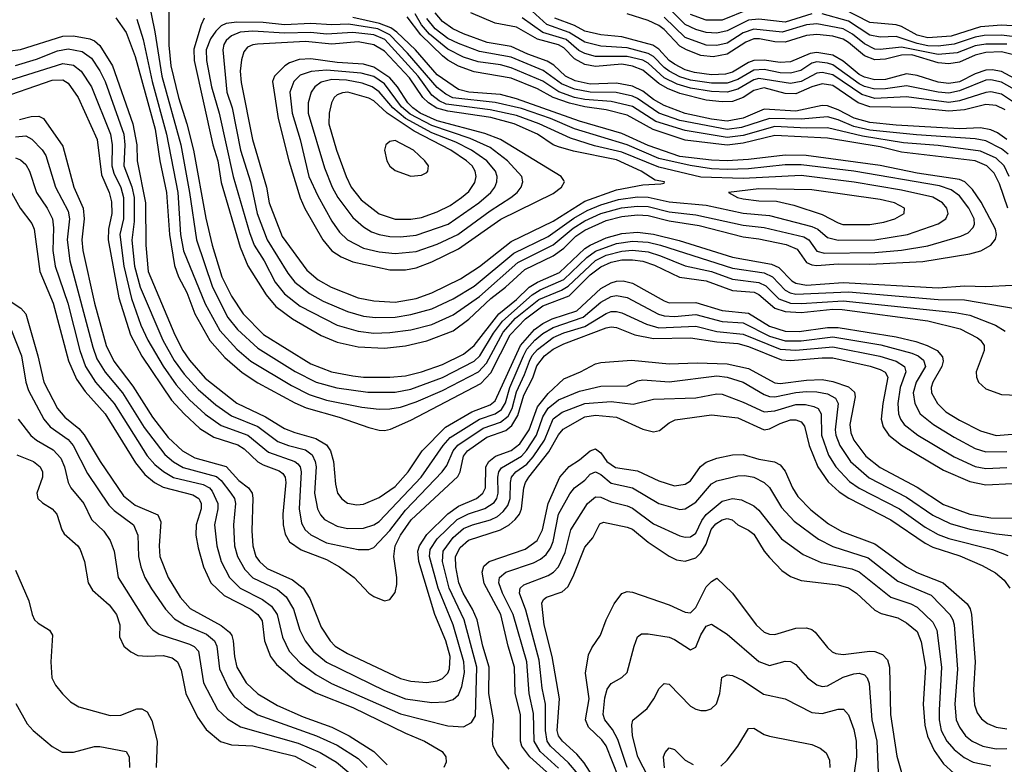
# Model space of a CAD drawing. Header units: inches. Extents: x 1308407 to 1441228, y 959628 to 1036311.
# Tile 620 of 656: x 1382746 to 1386481, y 1023482 to 1026305. Entities that reach past the tile are written whole.
import ezdxf

# ---------------------------------------------------------------- set-up
doc = ezdxf.new("R2010")
doc.units = ezdxf.units.IN
doc.header["$MEASUREMENT"] = 0
doc.layers.add('B3082', color=7, linetype='Continuous')

msp = doc.modelspace()

# ---------------------------------------------------------------- linework, layer by layer
at = {"layer": 'B3082', "color": 5}
for points, elevation in [([(1383232.6, 1026390), (1383258.8, 1026258.8), (1383285.2, 1026090), (1383357.7, 1025830), (1383390.9, 1025650), (1383416.3, 1025470), (1383477.6, 1025290), (1383535.8, 1025175.8), (1383572.1, 1025130), (1383650, 1025058.7), (1383791.4, 1024971.4), (1383870.7, 1024930.7), (1383949.1, 1024909.1), (1384067.2, 1024892.8), (1384170, 1024892.1), (1384230, 1024903.5), (1384350, 1024948), (1384469.9, 1025010), (1384490.9, 1025030), (1384543.5, 1025116.5), (1384577.8, 1025162.2), (1384690, 1025261.5), (1384719.7, 1025280.3), (1384810, 1025319.3), (1384897.1, 1025402.9), (1384930, 1025426.9), (1385010, 1025456.5), (1385070, 1025465.1), (1385130, 1025460.9), (1385176.4, 1025450), (1385450, 1025363.2), (1385570, 1025344.3), (1385601.5, 1025330), (1385650, 1025279.1), (1385668.7, 1025268.7), (1385690, 1025263.9), (1385890, 1025272.3), (1386230, 1025243.2), (1386330, 1025242.8), (1386528.9, 1025208.9)], 3360), ([(1383312, 1026348), (1383312.3, 1026207.7), (1383320, 1026130), (1383348.3, 1026010), (1383379.9, 1025910), (1383405.1, 1025810), (1383451.7, 1025551.7), (1383475.8, 1025450), (1383512.4, 1025330), (1383550, 1025255.9), (1383593.8, 1025190), (1383671.4, 1025111.4), (1383850, 1024999.6), (1383929.2, 1024970), (1384010, 1024954.1), (1384050, 1024949.2), (1384150, 1024949.8), (1384210, 1024954.9), (1384270, 1024969), (1384350, 1024997.2), (1384430, 1025037.1), (1384470, 1025069.1), (1384563.4, 1025190), (1384630, 1025243.6), (1384678.2, 1025290), (1384710, 1025309.9), (1384794.1, 1025345.9), (1384890, 1025436.6), (1384910, 1025450.4), (1384970, 1025477.1), (1385030, 1025493.5), (1385090, 1025499.4), (1385150, 1025491.8), (1385247.3, 1025467.3), (1385450, 1025403.9), (1385598.1, 1025378.1), (1385625.2, 1025365.3), (1385674.4, 1025314.4), (1385690, 1025305.6), (1385730, 1025298), (1385870, 1025307.9), (1386230, 1025287.7), (1386330, 1025295.5), (1386410, 1025292.9), (1386510, 1025298)], 3380), ([(1385750, 1026326.2), (1385650, 1026295.7), (1385550, 1026306.7), (1385510, 1026302.5), (1385430, 1026262.6), (1385390, 1026253.5), (1385350, 1026255.5), (1385310, 1026267.4), (1385270, 1026285.9), (1385208.7, 1026348.7)], 3140), ([(1385510, 1026343.2), (1385410, 1026302.7), (1385350, 1026303.4), (1385290, 1026324.2)], 3120), ([(1386510, 1026281), (1386470, 1026284.4), (1386390, 1026277.1), (1386278.4, 1026241.6), (1386190, 1026235.8), (1386150, 1026246.3), (1386090, 1026279.3), (1386070, 1026284.9), (1385970, 1026294.2), (1385870, 1026346.2)], 3120), ([(1383111.4, 1026311.4), (1383150, 1026256.4), (1383184.7, 1026164.7), (1383259.8, 1025890), (1383278.1, 1025770), (1383303.5, 1025650), (1383315, 1025490), (1383332.9, 1025372.9), (1383349.2, 1025330), (1383380.2, 1025270), (1383410.6, 1025190), (1383467.9, 1025087.9), (1383524.1, 1025024.1), (1383590, 1024967.1), (1383650, 1024928.1), (1383790, 1024851.8), (1383833, 1024833), (1383957.6, 1024797.6), (1384070, 1024758), (1384110, 1024747.9), (1384130, 1024747.5), (1384152.4, 1024752.4), (1384230, 1024786.1), (1384494.8, 1024925.2), (1384533.7, 1024966.3), (1384606.7, 1025110), (1384664.1, 1025170), (1384730, 1025219.4), (1384830, 1025258.3), (1384910, 1025337.8), (1384950, 1025368.2), (1384990, 1025385.5), (1385030, 1025393.6), (1385070, 1025394.8), (1385110, 1025388.6), (1385153.7, 1025373.7), (1385249.1, 1025329.1), (1385350, 1025314.1), (1385450, 1025278.2), (1385531.3, 1025271.3), (1385550, 1025263.4), (1385610, 1025211.1), (1385650, 1025197.7), (1385710, 1025194.6), (1385830, 1025207.5), (1385865.4, 1025205.5), (1386190, 1025163.5), (1386312.6, 1025132.6), (1386378.4, 1025098.4), (1386390.1, 1025090), (1386404, 1025070), (1386404.2, 1025050), (1386373.3, 1024970), (1386374.8, 1024950), (1386382.8, 1024930), (1386410, 1024904.7), (1386470, 1024883.1), (1386530, 1024881.3)], 3320), ([(1383190, 1026306.8), (1383214.3, 1026230), (1383248.4, 1026070), (1383302.9, 1025870), (1383346, 1025650), (1383356.6, 1025490), (1383367.9, 1025427.9), (1383450, 1025227.6), (1383505.7, 1025125.7), (1383570, 1025055.5), (1383622.5, 1025010), (1383777.6, 1024917.6), (1383843.7, 1024883.7), (1383910, 1024862.3), (1384044.3, 1024835.7), (1384110, 1024828.3), (1384150, 1024829.4), (1384190, 1024836.1), (1384250, 1024855.4), (1384350, 1024899.1), (1384486.2, 1024970), (1384517, 1025003), (1384580.4, 1025119.6), (1384627.3, 1025172.7), (1384715.8, 1025244.2), (1384801.3, 1025278.7), (1384825.9, 1025294.1), (1384930, 1025392.1), (1384970, 1025411.8), (1385030, 1025427.4), (1385070.5, 1025430.5), (1385130, 1025424), (1385176.8, 1025410), (1385270, 1025371.2), (1385370, 1025350.2), (1385450, 1025320.7), (1385550, 1025307.9), (1385575.7, 1025295.7), (1385625.9, 1025245.9), (1385670, 1025230.4), (1385710, 1025228.8), (1385870, 1025238.6), (1386294, 1025194), (1386350, 1025183.8), (1386447, 1025147), (1386483.7, 1025123.7)], 3340), ([(1383446.5, 1026310), (1383434.6, 1026285.4), (1383406.6, 1026193.4), (1383408.3, 1026150), (1383478.8, 1025830), (1383497.2, 1025770), (1383510, 1025687.6), (1383582.3, 1025442.3), (1383612, 1025372), (1383680.9, 1025260.9), (1383717.6, 1025217.6), (1383780.6, 1025170), (1383890, 1025107.8), (1383950, 1025082.2), (1384030, 1025064.3), (1384130, 1025059.4), (1384210, 1025068.3), (1384290, 1025086.7), (1384390, 1025125.6), (1384450, 1025169.5), (1384533, 1025247), (1384589.3, 1025290.7), (1384662.4, 1025357.6), (1384770, 1025409.2), (1384810, 1025438.5), (1384855.8, 1025484.2), (1384890, 1025507.2), (1384970, 1025543.3), (1385030, 1025558.9), (1385090, 1025565.2), (1385130, 1025562.2), (1385210, 1025542.6), (1385323.8, 1025523.8), (1385490, 1025481.3), (1385550, 1025474.4), (1385652.7, 1025452.7), (1385695.2, 1025435.2), (1385730, 1025384.5), (1385750, 1025375.7), (1385770, 1025373.2), (1385850, 1025379.6), (1385970, 1025377.9), (1386171.6, 1025388.4), (1386350, 1025417.1), (1386391.4, 1025428.6), (1386429.6, 1025450.4), (1386447.1, 1025472.9), (1386451, 1025490), (1386447.2, 1025510), (1386392.3, 1025612.3), (1386360.4, 1025660.4), (1386330.3, 1025690), (1386310, 1025698.6), (1386150, 1025722.8), (1386010, 1025751.3), (1385729.6, 1025789.6), (1385649.2, 1025790.8), (1385510, 1025774.1), (1385430, 1025769.6), (1385370, 1025771.8), (1385250, 1025785.6), (1385130, 1025827.3), (1385030, 1025873.3), (1384870, 1025920.1), (1384630, 1026005.1), (1384570, 1026021), (1384450, 1026030.3), (1384410, 1026040.4), (1384330, 1026096), (1384247.9, 1026190), (1384176.9, 1026256.8), (1384153.6, 1026273.6), (1384110.8, 1026290.8), (1384010, 1026312.5)], 3420), ([(1386493.7, 1025590), (1386462, 1025682), (1386442.4, 1025722.4), (1386414.1, 1025750), (1386370, 1025769.3), (1386090, 1025802.4), (1386010, 1025822.6), (1385810, 1025855.5), (1385610, 1025866), (1385490, 1025836.4), (1385430, 1025828.7), (1385270, 1025847.3), (1385148.2, 1025888.2), (1385050, 1025942.6), (1384970, 1025962.4), (1384890, 1025973.8), (1384832, 1025988), (1384769.6, 1026009.6), (1384710, 1026042.7), (1384610, 1026082.8), (1384470, 1026107.4), (1384410, 1026127.9), (1384370, 1026150.8), (1384350, 1026167.9), (1384267.8, 1026247.8), (1384215.3, 1026315.3)], 3380), ([(1386499.5, 1025710), (1386480.5, 1025750), (1386450, 1025779.5), (1386390, 1025806.7), (1386230, 1025828.2), (1386098.2, 1025838.2), (1385943.3, 1025863.3), (1385810, 1025895), (1385730, 1025893.6), (1385610, 1025900), (1385490, 1025866.1), (1385430, 1025857.6), (1385270, 1025884.3), (1385159.1, 1025919.1), (1385070, 1025976), (1384990, 1025994.6), (1384890, 1026001.8), (1384850, 1026010.1), (1384791, 1026031), (1384730, 1026071), (1384610, 1026122), (1384570, 1026133.1), (1384484.9, 1026144.9), (1384430, 1026162.3), (1384370, 1026193), (1384300.7, 1026250), (1384270, 1026284.8), (1384246.8, 1026326.8)], 3360), ([(1386495.4, 1025795.4), (1386470, 1025815.4), (1386410, 1025845.6), (1386370, 1025853.5), (1386148.1, 1025868.1), (1385970, 1025886.3), (1385910, 1025899.8), (1385850, 1025925.1), (1385810, 1025936.6), (1385710, 1025928), (1385590, 1025930.3), (1385483.9, 1025896.1), (1385430, 1025888.1), (1385250, 1025922), (1385170, 1025950.7), (1385090, 1026005.7), (1385070, 1026014.9), (1385008.2, 1026028.2), (1384910, 1026029.4), (1384850, 1026040.9), (1384801, 1026061), (1384731.6, 1026111.6), (1384610, 1026162.4), (1384490, 1026183.6), (1384410, 1026214.1), (1384370, 1026233.8), (1384321.6, 1026270), (1384290, 1026308.7)], 3340), ([(1386490, 1025850.5), (1386455.1, 1025875.1), (1386430, 1025886.8), (1386390, 1025894.5), (1386310, 1025890.8), (1386070, 1025904.8), (1385970, 1025915.3), (1385910.9, 1025930.9), (1385850, 1025963.2), (1385810, 1025978.2), (1385790, 1025978.8), (1385690, 1025957.2), (1385570, 1025964.9), (1385490, 1025931.2), (1385430, 1025920.3), (1385370, 1025928), (1385270, 1025949.6), (1385190, 1025979.4), (1385150, 1026002.2), (1385110, 1026033.5), (1385070, 1026052.8), (1385010, 1026063.6), (1384910, 1026060.4), (1384852.6, 1026072.6), (1384816.9, 1026090), (1384771.9, 1026131.9), (1384747, 1026147), (1384673.6, 1026173.6), (1384610, 1026203.1), (1384518.7, 1026218.7), (1384430, 1026250.6), (1384389.5, 1026270), (1384350, 1026298), (1384321.4, 1026330)], 3320), ([(1386483.4, 1025963.4), (1386450, 1025979.8), (1386410, 1025982.6), (1386330, 1025962.9), (1386270, 1025957.2), (1386130, 1025971.5), (1385970, 1025974.6), (1385925.9, 1025990), (1385830, 1026055.3), (1385790, 1026062), (1385750, 1026050.4), (1385690, 1026023.8), (1385650, 1026024.5), (1385570, 1026045.9), (1385530, 1026036), (1385490, 1026009.5), (1385450, 1025994.2), (1385410, 1025992.6), (1385350, 1026000.1), (1385250, 1026025.3), (1385203.5, 1026043.5), (1385170, 1026062.5), (1385110, 1026113.7), (1385070, 1026128.8), (1385030, 1026135.4), (1384930, 1026127.1), (1384890, 1026134.7), (1384850, 1026155.8), (1384810, 1026198.1), (1384790, 1026209.2), (1384710.3, 1026230.3), (1384630, 1026276.2), (1384550, 1026291), (1384457.4, 1026330)], 3280), ([(1386519, 1025990), (1386470, 1026021.7), (1386430, 1026030.9), (1386410, 1026029.2), (1386310, 1025996.4), (1386270, 1025990.1), (1386110, 1026012.5), (1385990, 1026005.8), (1385940.7, 1026020.7), (1385830, 1026095.9), (1385790, 1026104.1), (1385770, 1026101.3), (1385710, 1026070.4), (1385670, 1026062.2), (1385550, 1026081.6), (1385530, 1026076.7), (1385470, 1026041.4), (1385430, 1026030), (1385370, 1026032.1), (1385290, 1026045.3), (1385240, 1026060), (1385190, 1026083.9), (1385130, 1026140.1), (1385110, 1026151.6), (1385050, 1026165), (1384930, 1026165.6), (1384890, 1026176.3), (1384867.4, 1026187.4), (1384819.3, 1026230), (1384730, 1026255.5), (1384651.5, 1026311.5)], 3260), ([(1386530, 1026033.8), (1386470, 1026067.7), (1386430, 1026077), (1386410, 1026075.2), (1386310, 1026034.3), (1386270, 1026026.1), (1386230, 1026029.6), (1386110, 1026054.2), (1386030, 1026042), (1385990, 1026041.4), (1385950, 1026051.5), (1385930, 1026061.7), (1385830, 1026133.6), (1385810, 1026140.4), (1385770, 1026144.5), (1385750, 1026139.3), (1385708.2, 1026111.8), (1385670, 1026101.6), (1385630, 1026103), (1385570, 1026115.8), (1385530, 1026113.4), (1385470, 1026078), (1385430, 1026064.4), (1385370, 1026064.1), (1385290, 1026075.6), (1385250, 1026088.5), (1385209.2, 1026109.2), (1385190, 1026123.1), (1385150, 1026164.9), (1385130, 1026176.9), (1385050, 1026197.5), (1384950, 1026204.3), (1384890, 1026219.1), (1384830, 1026256.1), (1384746.1, 1026286.1), (1384690, 1026336.4)], 3240), ([(1386550, 1026064.7), (1386470, 1026107.7), (1386434.9, 1026114.9), (1386410, 1026112.8), (1386370, 1026099.1), (1386310, 1026069.1), (1386270, 1026063.2), (1386230, 1026067.2), (1386150, 1026093.2), (1386110, 1026099.1), (1386030, 1026078.4), (1385990, 1026077.2), (1385950, 1026086.2), (1385930, 1026096.4), (1385870, 1026147.4), (1385830.4, 1026170.4), (1385770, 1026180.8), (1385743.8, 1026176.2), (1385670, 1026144.3), (1385630, 1026142), (1385570, 1026151.4), (1385530, 1026150.2), (1385510, 1026142.9), (1385450, 1026105.1), (1385422.5, 1026097.5), (1385370, 1026096), (1385305, 1026105), (1385270, 1026115.1), (1385230, 1026135.6), (1385210, 1026150), (1385170, 1026192.3), (1385147.6, 1026207.6), (1385030, 1026239.2), (1384950, 1026247), (1384890, 1026261), (1384850, 1026282), (1384776.3, 1026310)], 3220), ([(1386510, 1026172.1), (1386470, 1026183.1), (1386410, 1026180.8), (1386370, 1026169.8), (1386310, 1026143), (1386270, 1026136.8), (1386230, 1026140.5), (1386130, 1026171.6), (1386090, 1026169.8), (1386030, 1026154.8), (1385990, 1026152.6), (1385950, 1026167.9), (1385890, 1026218.5), (1385870, 1026230.2), (1385830, 1026242.4), (1385770, 1026249), (1385730, 1026245.3), (1385650, 1026219.9), (1385610, 1026220.4), (1385552.2, 1026232.2), (1385530, 1026231.5), (1385500, 1026220), (1385430, 1026174.4), (1385375.8, 1026164.2), (1385330, 1026169.2), (1385275, 1026190), (1385250, 1026204.8), (1385190, 1026267.3), (1385170, 1026282.5), (1385130, 1026301.3), (1385050, 1026327.3)], 3180), ([(1386490, 1026212.4), (1386410, 1026211.9), (1386370, 1026205), (1386301.6, 1026178.4), (1386230, 1026172.2), (1386090, 1026200), (1386010, 1026191.5), (1385990, 1026193.2), (1385950, 1026212.5), (1385905.3, 1026250), (1385870, 1026270), (1385770, 1026289), (1385730, 1026284.5), (1385637.9, 1026257.9), (1385530, 1026269.2), (1385490, 1026255), (1385430, 1026215.8), (1385390, 1026207.3), (1385350, 1026208.1), (1385270, 1026236.9), (1385190, 1026314)], 3160), ([(1386510, 1026240.9), (1386470, 1026245.6), (1386404.4, 1026244.4), (1386370, 1026238.6), (1386290, 1026211.3), (1386230, 1026204.3), (1386190, 1026205.3), (1386150, 1026214), (1386070, 1026241.2), (1386010, 1026238.3), (1385970, 1026245.5), (1385890, 1026299.3), (1385790, 1026326.2)], 3140), ([(1382710, 1026187.1), (1382750, 1026192.2), (1382910, 1026242.3), (1382950, 1026243.3), (1383012.6, 1026232.6), (1383030, 1026224.7), (1383050, 1026206.7), (1383098.9, 1026130), (1383175.8, 1025910), (1383190, 1025830), (1383191.8, 1025770), (1383223.5, 1025610), (1383224.1, 1025450), (1383233.3, 1025350), (1383335.1, 1025110), (1383365.3, 1025050), (1383390, 1025014.4), (1383450, 1024945.1), (1383570, 1024850.7), (1383679.1, 1024799.1), (1383750, 1024755.3), (1383790, 1024739.2), (1383870, 1024716.7), (1383910, 1024693.1), (1383924.5, 1024670), (1383936.4, 1024630), (1383943.7, 1024543.7), (1383951.5, 1024510), (1383967.5, 1024487.5), (1383990, 1024472.1), (1384025.2, 1024465.2), (1384050, 1024468), (1384110, 1024493.5), (1384170, 1024534.9), (1384219.4, 1024590), (1384272.1, 1024670), (1384360.6, 1024759.4), (1384461.7, 1024818.3), (1384530, 1024844.7), (1384550, 1024859.7), (1384646, 1025070), (1384698.7, 1025130), (1384730, 1025152.6), (1384765.3, 1025170), (1384858.9, 1025201.1), (1384950, 1025285.2), (1384990, 1025307.6), (1385010, 1025313.6), (1385034.6, 1025314.6), (1385070, 1025305.3), (1385190, 1025238.4), (1385210, 1025231.2), (1385310, 1025231.9), (1385410, 1025202), (1385510, 1025192), (1385590, 1025142.3), (1385650, 1025124.2), (1385702.6, 1025122.6), (1385810, 1025138.2), (1385850, 1025137.4), (1386070, 1025101.9), (1386144.8, 1025084.8), (1386187.6, 1025070), (1386226, 1025050), (1386246.4, 1025026.4), (1386249.1, 1025010), (1386243.6, 1024990), (1386209.7, 1024930), (1386203.2, 1024910), (1386204.8, 1024890), (1386226.8, 1024850), (1386258.3, 1024818.4), (1386310, 1024785.8), (1386390, 1024745.3), (1386450, 1024728.2), (1386510, 1024732.7)], 3280), ([(1382730, 1026131.4), (1382810, 1026154.5), (1382890, 1026186.5), (1382930, 1026193.9), (1382983.6, 1026183.6), (1383018.2, 1026158.2), (1383050, 1026111.2), (1383070, 1026070.8), (1383141.2, 1025870), (1383145.7, 1025830), (1383141.1, 1025750), (1383171, 1025671), (1383180.9, 1025630), (1383180.3, 1025539.7), (1383171.5, 1025468.5), (1383181.4, 1025370), (1383203.7, 1025290), (1383288.6, 1025090), (1383332.1, 1025012.1), (1383370, 1024960.5), (1383422.6, 1024902.6), (1383490, 1024844.2), (1383550, 1024802.9), (1383650, 1024762.1), (1383725.6, 1024705.6), (1383765.6, 1024690), (1383830, 1024673.3), (1383855.3, 1024655.3), (1383867.5, 1024630), (1383870.7, 1024610), (1383864.9, 1024510), (1383875.2, 1024450), (1383887.1, 1024427.1), (1383902.8, 1024410), (1383950, 1024384.1), (1383990, 1024375.4), (1384050, 1024376.6), (1384090, 1024389.3), (1384110, 1024402.7), (1384268.4, 1024570), (1384352.6, 1024690), (1384379.2, 1024720.8), (1384489.6, 1024790.4), (1384550, 1024810.7), (1384573.2, 1024826.8), (1384588.3, 1024851.7), (1384604.6, 1024910), (1384656.5, 1025030), (1384670, 1025054.9), (1384700.2, 1025090), (1384730, 1025115), (1384770, 1025137.2), (1384883.3, 1025176.7), (1384950, 1025234.1), (1384990, 1025255.6), (1385010, 1025259), (1385050, 1025251), (1385168.5, 1025188.5), (1385190, 1025181.6), (1385230, 1025179.7), (1385310, 1025187.3), (1385410, 1025160.3), (1385490, 1025155.1), (1385590, 1025104.9), (1385650, 1025087.7), (1385710, 1025087.4), (1385830, 1025102.7), (1386012.3, 1025072.3), (1386130, 1025040.6), (1386153.4, 1025030), (1386174, 1025014), (1386181.5, 1024990), (1386145.9, 1024930), (1386134.8, 1024890), (1386140.6, 1024850), (1386161.5, 1024810), (1386211.8, 1024770), (1386290, 1024721.6), (1386370, 1024678.8), (1386410, 1024666.9), (1386490, 1024668)], 3260), ([(1382688.6, 1026068.6), (1382910, 1026138.7), (1382950, 1026132.7), (1382979.9, 1026110), (1383019.2, 1026050), (1383091.1, 1025870), (1383097.5, 1025830), (1383095.3, 1025750), (1383103.3, 1025723.3), (1383130, 1025668.8), (1383140, 1025630), (1383139.9, 1025550), (1383125.7, 1025490), (1383140.7, 1025370), (1383170, 1025247.9), (1383206.3, 1025146.4), (1383232.3, 1025090), (1383290, 1024991), (1383339.8, 1024919.8), (1383390, 1024863), (1383450, 1024809), (1383510, 1024766), (1383611.5, 1024730), (1383690, 1024664.7), (1383789.4, 1024630), (1383800.6, 1024620.6), (1383809.7, 1024610), (1383813.8, 1024590), (1383805.8, 1024450), (1383815.7, 1024395.7), (1383829.6, 1024370), (1383850, 1024351.5), (1383910, 1024321.8), (1384030, 1024296.6), (1384070, 1024295.7), (1384090, 1024303.5), (1384150, 1024367.5), (1384210, 1024445.2), (1384348, 1024590), (1384365.9, 1024614.1), (1384390.9, 1024670), (1384408.2, 1024691.8), (1384503.5, 1024756.5), (1384570, 1024779.4), (1384598.3, 1024801.7), (1384614.3, 1024830), (1384630, 1024894.2), (1384661.1, 1024958.9), (1384679.2, 1025010), (1384690, 1025031.6), (1384710, 1025054.7), (1384770, 1025099.3), (1384810, 1025117.4), (1384890, 1025141.5), (1384970, 1025190.6), (1384990, 1025197.7), (1385010, 1025198.4), (1385030, 1025192.7), (1385123.7, 1025150), (1385170, 1025137), (1385310, 1025142.1), (1385390, 1025122.6), (1385490, 1025113), (1385630, 1025055.1), (1385690, 1025051.4), (1385830, 1025064.2), (1386008.9, 1025028.9), (1386070.8, 1025010), (1386101.5, 1024990), (1386107.4, 1024970), (1386085.2, 1024910), (1386076.3, 1024850), (1386079.7, 1024810), (1386086.7, 1024790), (1386100.6, 1024770), (1386153.1, 1024730), (1386290, 1024647.6), (1386370, 1024610.4), (1386410, 1024603.1), (1386490, 1024606.8)], 3240), ([(1382650, 1025999.8), (1382870, 1026075.5), (1382910, 1026076.7), (1382930, 1026064.6), (1382968.1, 1026010), (1383039.6, 1025850), (1383056.7, 1025716.7), (1383086.1, 1025650), (1383094.6, 1025614.6), (1383095.5, 1025570), (1383083.4, 1025510), (1383082.4, 1025470), (1383122.7, 1025250), (1383166.3, 1025110), (1383210, 1025028.7), (1383322.4, 1024862.4), (1383370, 1024810.1), (1383430, 1024754.6), (1383482.4, 1024722.4), (1383573.3, 1024693.3), (1383597.5, 1024677.5), (1383650, 1024628.5), (1383670, 1024616.6), (1383730, 1024594.5), (1383743.9, 1024583.9), (1383752.7, 1024570), (1383755.4, 1024550), (1383743.7, 1024430), (1383745.1, 1024390), (1383753.7, 1024353.7), (1383770, 1024325.5), (1383814.3, 1024294.3), (1383910, 1024257.7), (1383959.8, 1024230), (1384015, 1024190), (1384070, 1024130.2), (1384090, 1024117.3), (1384130, 1024102), (1384150, 1024106.7), (1384170, 1024133), (1384176.2, 1024163.8), (1384176.4, 1024190), (1384164.8, 1024270), (1384169.9, 1024310), (1384190, 1024350), (1384231.3, 1024408.7), (1384407.6, 1024572.4), (1384417.3, 1024590), (1384429.2, 1024650), (1384444.4, 1024670), (1384518.1, 1024721.9), (1384590, 1024747.5), (1384613.3, 1024766.7), (1384635.9, 1024804.1), (1384658.8, 1024881.2), (1384692.7, 1024947.3), (1384707.9, 1024992.1), (1384736.3, 1025030), (1384770, 1025055.7), (1384810, 1025076.1), (1384970, 1025136.5), (1384990, 1025140.5), (1385010, 1025138), (1385079.7, 1025110), (1385150, 1025096.1), (1385290, 1025098.6), (1385390, 1025083.1), (1385470, 1025076.7), (1385510, 1025065.6), (1385635.1, 1025015.1), (1385670, 1025012.3), (1385790, 1025023.3), (1385830, 1025022.9), (1385971.5, 1024991.5), (1386010, 1024978.9), (1386028.5, 1024968.5), (1386039.2, 1024950), (1386019.6, 1024850), (1386012.9, 1024790), (1386021, 1024761), (1386042.5, 1024730), (1386090, 1024692), (1386250, 1024596.9), (1386350, 1024554.3), (1386410, 1024541.6), (1386510, 1024546.6)], 3220), ([(1382745.6, 1025925.6), (1382790, 1025937.9), (1382818.4, 1025938.4), (1382836.8, 1025930), (1382910, 1025825.6), (1382951.1, 1025670), (1382986.9, 1025590), (1382990.6, 1025550), (1382981.9, 1025470), (1382985.8, 1025430), (1383029.6, 1025230), (1383073.9, 1025070), (1383103.9, 1025010), (1383175.7, 1024915.7), (1383250, 1024798.2), (1383310, 1024720.5), (1383363.4, 1024670), (1383410, 1024643.2), (1383530, 1024610.3), (1383577.6, 1024557.6), (1383614.3, 1024530), (1383627.8, 1024510), (1383630.6, 1024490.6), (1383626.3, 1024366.3), (1383630.4, 1024310), (1383642.2, 1024270), (1383656, 1024250), (1383684.5, 1024224.5), (1383780.8, 1024180.9), (1383821.1, 1024150), (1383847.1, 1024110), (1383890, 1024001), (1383923.8, 1023950), (1383942.8, 1023930), (1383990, 1023901.7), (1384190, 1023807), (1384230, 1023797.4), (1384290, 1023792.1), (1384330, 1023797.6), (1384350, 1023807.1), (1384370, 1023826.9), (1384376.9, 1023843.1), (1384378.5, 1023890), (1384362.4, 1023950), (1384320.6, 1024050), (1384259.5, 1024250), (1384256.1, 1024290), (1384262.8, 1024310), (1384290, 1024352.8), (1384370, 1024431.8), (1384410, 1024459.7), (1384478.9, 1024490), (1384503.1, 1024510), (1384512.8, 1024530), (1384514.4, 1024610), (1384525.1, 1024630), (1384550.5, 1024649.5), (1384610, 1024670.9), (1384643, 1024697), (1384678.3, 1024750), (1384710, 1024836.6), (1384750, 1024887.3), (1384810, 1024943.4), (1384873.3, 1024970), (1384930, 1025000.3), (1384950, 1025005.4), (1385066.8, 1025013.2), (1385210, 1024999.6), (1385315.8, 1025004.2), (1385430, 1024999.9), (1385510, 1024982.5), (1385610, 1024927.7), (1385630, 1024925.3), (1385730, 1024938.3), (1385790, 1024940), (1385830, 1024932.9), (1385890, 1024912.7), (1385912.6, 1024892.6), (1385914.9, 1024874.9), (1385895.1, 1024770), (1385897.9, 1024737.9), (1385910.1, 1024710), (1385955.8, 1024650), (1386010, 1024606.6), (1386150, 1024532.7), (1386250, 1024467.2), (1386350, 1024430.4), (1386430, 1024416.1), (1386530, 1024414.8)], 3180), ([(1382730, 1025860.5), (1382770, 1025864.5), (1382791.8, 1025851.8), (1382831.1, 1025811.1), (1382845.1, 1025790), (1382881.6, 1025670), (1382930, 1025579.1), (1382934.6, 1025550), (1382926.1, 1025470), (1382936.5, 1025390), (1383023.2, 1025063.2), (1383039.3, 1025019.3), (1383070, 1024968.8), (1383135.9, 1024890), (1383218.7, 1024758.7), (1383296.6, 1024656.6), (1383330, 1024628.5), (1383366.9, 1024606.9), (1383492.9, 1024572.9), (1383510, 1024558.2), (1383547.4, 1024510), (1383560.6, 1024490), (1383564.6, 1024470), (1383557.1, 1024390), (1383561.4, 1024310), (1383572, 1024270), (1383599.7, 1024219.7), (1383630, 1024188.6), (1383724.5, 1024144.5), (1383757.1, 1024117.1), (1383785.3, 1024070), (1383808.2, 1023990), (1383828.8, 1023950), (1383859.9, 1023910), (1383909.4, 1023869.4), (1384130, 1023761.5), (1384210, 1023729.4), (1384310, 1023716.5), (1384361, 1023719), (1384390, 1023727.9), (1384410, 1023745.5), (1384423.6, 1023776.4), (1384433.9, 1023830), (1384431.3, 1023870), (1384390.1, 1024010.1), (1384332.9, 1024150), (1384300.2, 1024270), (1384303.6, 1024296.4), (1384330, 1024336.8), (1384405.5, 1024410), (1384448.5, 1024431.5), (1384510, 1024450.9), (1384545.4, 1024474.6), (1384555.9, 1024490), (1384560.8, 1024510), (1384559.6, 1024570), (1384563.2, 1024590), (1384573.8, 1024606.2), (1384648.9, 1024650), (1384668.3, 1024671.7), (1384705.9, 1024730), (1384730, 1024798.7), (1384750, 1024832), (1384790, 1024863), (1384870, 1024895.9), (1384950, 1024914.9), (1385050, 1024916.4), (1385090, 1024935.5), (1385110, 1024939.9), (1385210, 1024931.2), (1385390, 1024954.9), (1385429.1, 1024949.1), (1385490.2, 1024930), (1385570, 1024883.4), (1385590, 1024876.2), (1385610, 1024875.1), (1385690, 1024891.7), (1385730, 1024895), (1385770, 1024894.1), (1385810, 1024886.3), (1385840.6, 1024870), (1385850.7, 1024850), (1385839, 1024750), (1385841.8, 1024730), (1385857.1, 1024690), (1385897.5, 1024630), (1385968.1, 1024568.1), (1386110, 1024494.7), (1386210, 1024426.1), (1386275, 1024395), (1386350, 1024372.7), (1386450, 1024355.4), (1386650, 1024332.5)], 3160), ([(1382730, 1025781.2), (1382750, 1025773.1), (1382770, 1025755.5), (1382783.4, 1025730), (1382810.1, 1025650), (1382850.9, 1025590), (1382870.4, 1025550), (1382874.9, 1025514.9), (1382871.5, 1025430), (1382880.9, 1025370), (1382929, 1025230), (1382974.6, 1025050), (1382996.4, 1024990), (1383034.3, 1024930), (1383104.7, 1024850), (1383230, 1024651.5), (1383258.3, 1024618.3), (1383291.2, 1024591.2), (1383329.3, 1024569.3), (1383442.2, 1024542.2), (1383465.7, 1024530), (1383476.9, 1024516.9), (1383497.3, 1024470), (1383497.9, 1024450), (1383485.5, 1024390), (1383493.9, 1024310), (1383510.1, 1024250), (1383541.7, 1024190), (1383582.8, 1024150), (1383667.1, 1024107.1), (1383700.7, 1024080.7), (1383722.3, 1024050), (1383743.5, 1023963.5), (1383768.3, 1023910), (1383810, 1023866.3), (1383870, 1023821.9), (1383928.5, 1023788.5), (1384190, 1023673.2), (1384370, 1023627.7), (1384430, 1023623.8), (1384460.4, 1023639.6), (1384475.1, 1023664.9), (1384480.1, 1023850), (1384432.4, 1024030), (1384375.4, 1024150), (1384349.7, 1024250), (1384351.8, 1024290), (1384390, 1024341.3), (1384430, 1024375.6), (1384463.9, 1024390), (1384531.8, 1024408.2), (1384558.5, 1024421.6), (1384580.5, 1024439.5), (1384597.6, 1024462.4), (1384606.8, 1024490), (1384607.2, 1024550), (1384612.1, 1024570), (1384627.4, 1024590), (1384670, 1024619.6), (1384693.2, 1024646.8), (1384736.1, 1024710), (1384770, 1024791.4), (1384803.8, 1024816.2), (1384890, 1024849.1), (1384990, 1024857.2), (1385072.7, 1024847.3), (1385150, 1024865.6), (1385310, 1024871.5), (1385390, 1024886.7), (1385410, 1024884.6), (1385490, 1024854.9), (1385570, 1024818.3), (1385610, 1024821.4), (1385690, 1024846.2), (1385726.2, 1024846.2), (1385758.4, 1024838.4), (1385774.3, 1024830), (1385785.5, 1024810), (1385787, 1024730), (1385813.2, 1024653.2), (1385841.5, 1024610), (1385893.7, 1024553.7), (1385930, 1024528.3), (1386082.4, 1024450), (1386180.5, 1024380.5), (1386230, 1024352.7), (1386270, 1024338.2), (1386435.7, 1024295.7), (1386493.8, 1024273.8)], 3140), ([(1382710, 1025658.9), (1382747.8, 1025590), (1382792.1, 1025532.1), (1382801, 1025510), (1382823.3, 1025350), (1382873.7, 1025230), (1382931.7, 1025011.7), (1382962.2, 1024942.2), (1382994.8, 1024894.8), (1383070, 1024810.5), (1383185.2, 1024625.2), (1383220.8, 1024580.8), (1383258, 1024550), (1383290, 1024532.2), (1383402.9, 1024502.9), (1383425.2, 1024490), (1383430, 1024482.2), (1383434.9, 1024470), (1383434.5, 1024450), (1383415.9, 1024390), (1383414.1, 1024350), (1383422.6, 1024302.6), (1383443.5, 1024230), (1383471.7, 1024170), (1383522, 1024122), (1383622.9, 1024070), (1383649.8, 1024049.8), (1383665.7, 1024025.7), (1383674.6, 1023950), (1383697.4, 1023890), (1383720.4, 1023860.4), (1383795.9, 1023795.9), (1383870, 1023752.6), (1384010, 1023697.4), (1384210, 1023599.7), (1384281.1, 1023570), (1384348.4, 1023530), (1384362.5, 1023510), (1384363.2, 1023490), (1384355, 1023470)], 3120), ([(1382702.9, 1025242.9), (1382751.2, 1025211.2), (1382769.2, 1025189.2), (1382815.1, 1025030), (1382837.4, 1024930), (1382890, 1024830.1), (1382917.2, 1024797.2), (1382970, 1024754.6), (1382991, 1024731), (1383051.5, 1024630), (1383139.6, 1024499.6), (1383184.3, 1024464.3), (1383270, 1024427.8), (1383281.1, 1024401.1), (1383274.8, 1024310), (1383278.1, 1024270), (1383309.2, 1024190), (1383355.5, 1024115.5), (1383392.9, 1024072.9), (1383510, 1024008.1), (1383542.1, 1023982.1), (1383550.8, 1023970), (1383556.1, 1023950), (1383561.2, 1023890), (1383570.4, 1023850), (1383604.9, 1023790), (1383648.9, 1023748.9), (1383724, 1023704), (1383821.5, 1023661.5), (1383930, 1023622.2), (1383995.9, 1023590), (1384089.2, 1023530), (1384140, 1023480)], 3080), ([(1382712.5, 1025132.5), (1382753.8, 1025030), (1382769.7, 1024930), (1382779.1, 1024899.1), (1382837.8, 1024790), (1382861.6, 1024761.6), (1382930, 1024712.8), (1382949.7, 1024690), (1383003.6, 1024583.6), (1383084.1, 1024464.1), (1383104.2, 1024444.2), (1383177.4, 1024390), (1383194.3, 1024350), (1383197.2, 1024270), (1383205.2, 1024230), (1383221.3, 1024190), (1383246.3, 1024146.3), (1383299.4, 1024070), (1383333.2, 1024033.2), (1383370.8, 1024010.8), (1383454.6, 1023974.6), (1383484.7, 1023950), (1383493.4, 1023930), (1383504.1, 1023844.1), (1383538.1, 1023770), (1383558.5, 1023738.5), (1383600.4, 1023700.4), (1383649.6, 1023669.6), (1383871.6, 1023590), (1383950, 1023554.7), (1384030, 1023503.2), (1384064, 1023470)], 3060), ([(1382740.4, 1024790), (1382788.2, 1024728.2), (1382810.1, 1024710), (1382873.7, 1024673.7), (1382902.6, 1024642.6), (1382916.7, 1024610), (1382929.6, 1024550), (1382939.8, 1024530), (1382989, 1024470), (1383018.9, 1024410), (1383065.7, 1024365.7), (1383089.5, 1024330), (1383104.2, 1024290), (1383119.8, 1024190), (1383232.2, 1024012.2), (1383251.2, 1023991.2), (1383275.2, 1023975.2), (1383390, 1023937.7), (1383407.7, 1023927.7), (1383423.9, 1023910), (1383443.3, 1023790), (1383496.3, 1023690), (1383534.6, 1023654.6), (1383584.3, 1023624.3), (1383802.4, 1023562.4), (1383886.5, 1023526.5), (1383948.1, 1023490), (1383994.1, 1023450)], 3040), ([(1384603.2, 1023463.2), (1384558.9, 1023518.9), (1384542.4, 1023550), (1384539.4, 1023570), (1384543.2, 1023650), (1384525.3, 1023750), (1384526.6, 1023850), (1384503.2, 1023930), (1384481.8, 1024030), (1384464, 1024070), (1384428.1, 1024130), (1384412.2, 1024170), (1384399.8, 1024230), (1384399.4, 1024270), (1384416.8, 1024303.2), (1384448.6, 1024331.4), (1384569.6, 1024370.4), (1384602.8, 1024390), (1384625.1, 1024410), (1384641.3, 1024430), (1384650, 1024450), (1384658.4, 1024530), (1384664.3, 1024550), (1384676.7, 1024570), (1384753.1, 1024666.9), (1384790, 1024730.6), (1384807.6, 1024752.4), (1384890, 1024799.5), (1384930, 1024805.7), (1385010, 1024797.4), (1385110, 1024752.4), (1385150, 1024741.9), (1385173.4, 1024746.6), (1385210, 1024775.7), (1385232.8, 1024787.2), (1385370, 1024807), (1385470, 1024795.4), (1385570, 1024749.4), (1385590, 1024753), (1385630, 1024773.8), (1385670, 1024787.1), (1385690, 1024787.7), (1385710, 1024780.4), (1385723.3, 1024763.3), (1385740.5, 1024690), (1385773.3, 1024610), (1385812.8, 1024552.8), (1385854.3, 1024514.3), (1385890.4, 1024490.4), (1386050, 1024408), (1386180.1, 1024320.1), (1386210, 1024305.2), (1386311.9, 1024271.9), (1386396, 1024236), (1386447.7, 1024207.7), (1386479.9, 1024179.9), (1386501, 1024150)], 3120), ([(1384770, 1023430.2), (1384680.8, 1023510), (1384651.3, 1023550), (1384645.9, 1023570), (1384645.3, 1023670), (1384625.8, 1023750), (1384622.9, 1023850), (1384598.5, 1023930), (1384570.6, 1024050), (1384507.6, 1024167.6), (1384500.8, 1024210), (1384506.9, 1024233.1), (1384526.5, 1024250), (1384663.3, 1024296.7), (1384708.6, 1024330), (1384729.3, 1024370.7), (1384750, 1024470.2), (1384794.3, 1024570), (1384830, 1024611.3), (1384870, 1024635.6), (1384910, 1024669.7), (1384930, 1024677.5), (1384950, 1024662.6), (1384973.5, 1024630), (1385006.5, 1024606.5), (1385090, 1024594.9), (1385170, 1024556.8), (1385230, 1024538), (1385270, 1024543.1), (1385290, 1024556), (1385328.9, 1024611.1), (1385350, 1024627), (1385390, 1024641.8), (1385450, 1024654.6), (1385490, 1024656.4), (1385550, 1024638.3), (1385608.6, 1024628.6), (1385630, 1024616.6), (1385650, 1024592.4), (1385677.8, 1024530), (1385697.6, 1024497.6), (1385746.8, 1024446.8), (1385813.2, 1024393.2), (1385864.6, 1024364.6), (1385990, 1024317.6), (1386110, 1024229.7), (1386149.3, 1024209.3), (1386248.3, 1024170), (1386339.8, 1024090), (1386351, 1024071), (1386355.6, 1024050), (1386369.7, 1023870.3), (1386364, 1023764), (1386366.9, 1023706.9), (1386377.2, 1023677.2), (1386393.5, 1023653.5), (1386416.3, 1023636.3), (1386450, 1023622.4), (1386490, 1023616.5)], 3080), ([(1382735.2, 1024655.2), (1382799.2, 1024630), (1382824.4, 1024610), (1382833.3, 1024590), (1382832.2, 1024570), (1382811.8, 1024510), (1382815.2, 1024490), (1382832.8, 1024472.8), (1382869.6, 1024449.6), (1382887.8, 1024430), (1382906.7, 1024370), (1382915.5, 1024355.5), (1382966.8, 1024310), (1382975.8, 1024295.8), (1382992.5, 1024250), (1383005.5, 1024170), (1383022.5, 1024142.5), (1383085.8, 1024085.8), (1383113.3, 1024050), (1383126.3, 1024010), (1383125.3, 1023965.3), (1383141.6, 1023930), (1383168, 1023908), (1383194.7, 1023894.7), (1383230, 1023891.4), (1383290, 1023894.4), (1383324.8, 1023884.8), (1383344.5, 1023870), (1383359.1, 1023839.1), (1383376, 1023750), (1383420.7, 1023660.7), (1383454.1, 1023614.1), (1383508.3, 1023568.3), (1383550, 1023554.9), (1383630, 1023551.7), (1383790, 1023512.7), (1383869.6, 1023470)], 3020), ([(1384790, 1023467.4), (1384719.9, 1023530), (1384697.1, 1023570), (1384694.4, 1023674.4), (1384678.6, 1023750), (1384669.4, 1023870), (1384618, 1024050), (1384577.1, 1024130), (1384562.9, 1024170), (1384566.4, 1024190), (1384590, 1024209.7), (1384694.9, 1024245.1), (1384721.2, 1024258.8), (1384742.7, 1024277.3), (1384759.3, 1024300.7), (1384770, 1024326.5), (1384790.4, 1024429.6), (1384833.3, 1024506.7), (1384850, 1024530.1), (1384890, 1024559.4), (1384910, 1024581.5), (1384930, 1024590.1), (1384950, 1024580.7), (1384990, 1024548.1), (1385070, 1024529.4), (1385170, 1024470.6), (1385250, 1024447.5), (1385270, 1024450.1), (1385310, 1024475.1), (1385370, 1024544.5), (1385390, 1024556.9), (1385470, 1024575.8), (1385496.7, 1024576.7), (1385530.3, 1024570), (1385569.3, 1024550), (1385590, 1024531.4), (1385635.7, 1024455.7), (1385684, 1024404), (1385775.5, 1024335.5), (1385830, 1024306.8), (1385964.8, 1024264.8), (1386076.6, 1024176.6), (1386203.4, 1024123.4), (1386273.6, 1024050), (1386285.5, 1024030), (1386290.8, 1024010), (1386302.8, 1023842.8), (1386293.4, 1023710), (1386298.3, 1023650), (1386310, 1023622.2), (1386333, 1023590), (1386358, 1023570), (1386399.1, 1023550), (1386450, 1023540.1), (1386490, 1023541.3)], 3060), ([(1384863.8, 1023443.8), (1384827.6, 1023487.6), (1384759.6, 1023550), (1384746.9, 1023570), (1384740.3, 1023610), (1384740.6, 1023710), (1384728.1, 1023770), (1384716.5, 1023876.5), (1384665.7, 1024065.7), (1384641.8, 1024130), (1384644.9, 1024150), (1384657.8, 1024162.2), (1384750, 1024197.6), (1384770.4, 1024209.6), (1384789.5, 1024230), (1384814.8, 1024285.2), (1384836.6, 1024370), (1384899.4, 1024470), (1384930, 1024495.8), (1384950, 1024495), (1384990, 1024477), (1385050, 1024461.9), (1385070, 1024452.2), (1385150, 1024393.7), (1385250, 1024348.1), (1385270, 1024343.3), (1385290, 1024344.2), (1385310, 1024358), (1385333.5, 1024406.5), (1385350, 1024428.9), (1385410, 1024479.2), (1385450, 1024489.7), (1385484, 1024484), (1385530, 1024461.5), (1385550, 1024445.1), (1385636.1, 1024336.1), (1385717.3, 1024277.3), (1385786.3, 1024246.3), (1385902.4, 1024222.4), (1385930, 1024211.8), (1386050, 1024114.8), (1386126.2, 1024090), (1386150, 1024077.2), (1386210, 1024020.7), (1386224, 1023990), (1386242.8, 1023850), (1386233.5, 1023686.5), (1386233.5, 1023650), (1386241.6, 1023610), (1386263, 1023570), (1386290, 1023537.6), (1386327.9, 1023507.9), (1386362.3, 1023490), (1386430, 1023476.3)], 3040), ([(1384970, 1023356.6), (1384887.2, 1023487.2), (1384859.8, 1023519.8), (1384804.8, 1023570), (1384789.7, 1023590), (1384784.1, 1023610), (1384793, 1023730), (1384765.3, 1023890), (1384734.9, 1024010), (1384727, 1024093), (1384733.5, 1024106.5), (1384744.6, 1024115.4), (1384804, 1024136), (1384825.1, 1024154.9), (1384846, 1024194), (1384890, 1024304.6), (1384919.9, 1024340.1), (1384946.7, 1024393.3), (1384960.8, 1024399.2), (1385050, 1024381), (1385070, 1024373.1), (1385130, 1024323.3), (1385210, 1024271.1), (1385237.3, 1024257.3), (1385270, 1024251.9), (1385310, 1024264.8), (1385330, 1024283.1), (1385350, 1024316.3), (1385368.7, 1024371.3), (1385386.5, 1024393.5), (1385410, 1024408.3), (1385430, 1024413.4), (1385448.2, 1024408.2), (1385470, 1024389.1), (1385510, 1024369.6), (1385530, 1024353.9), (1385569.6, 1024290), (1385590, 1024265.6), (1385636.6, 1024216.6), (1385670, 1024193.4), (1385710, 1024179.1), (1385850, 1024162.2), (1385890, 1024150.9), (1385919.5, 1024130), (1385990, 1024065.6), (1386013.5, 1024053.5), (1386076.9, 1024036.9), (1386110, 1024018.4), (1386150, 1023984.6), (1386165.8, 1023945.8), (1386181.3, 1023850), (1386173.3, 1023710), (1386178.9, 1023630), (1386188.7, 1023588.7), (1386214, 1023534), (1386250, 1023483.3), (1386288.7, 1023448.7)], 3020), ([(1382730, 1024217.2), (1382781.5, 1024101.5), (1382793.5, 1024050), (1382802.6, 1024030), (1382816.3, 1024016.3), (1382858.8, 1023990), (1382871.1, 1023971.1), (1382863.8, 1023870), (1382867.9, 1023810), (1382882.1, 1023782.1), (1382909, 1023749), (1382939.1, 1023719.1), (1382970, 1023699.1), (1383090, 1023666.3), (1383130, 1023668.2), (1383190, 1023691.4), (1383210, 1023692.4), (1383230, 1023680.2), (1383248, 1023648), (1383267.6, 1023570), (1383264.4, 1023470)], 2980), ([(1385018.9, 1023430), (1384970, 1023552), (1384954.3, 1023574.3), (1384903, 1023623), (1384891.8, 1023650), (1384905.5, 1023730), (1384892.6, 1023827.4), (1384903.8, 1023896.2), (1384916.5, 1023923.5), (1384948.8, 1023971.2), (1384970.6, 1024030), (1385001.4, 1024090), (1385030.5, 1024129.5), (1385050, 1024136.6), (1385070, 1024134.6), (1385210, 1024086.8), (1385270, 1024058.2), (1385290, 1024056.2), (1385310, 1024076.4), (1385350, 1024154.4), (1385370, 1024175.2), (1385390, 1024187.7), (1385450, 1024130.2), (1385538.8, 1024010), (1385570, 1023982.1), (1385590, 1023975), (1385610, 1023974), (1385690, 1023997.3), (1385730, 1023999.2), (1385750, 1023993.1), (1385763.2, 1023983.2), (1385810, 1023923.9), (1385827.6, 1023907.6), (1385841.7, 1023901.7), (1385870, 1023898.2), (1385970, 1023910.8), (1385990, 1023909.2), (1386018.1, 1023898.1), (1386037.2, 1023877.2), (1386045.4, 1023850), (1386048.3, 1023670), (1386072.6, 1023512.6), (1386091, 1023451)], 2980), ([(1385050, 1023469.9), (1385015.4, 1023575.4), (1384994, 1023614), (1384965.8, 1023650), (1384959.5, 1023670), (1384965.8, 1023734.2), (1384973.9, 1023766.1), (1384990, 1023787.6), (1385030, 1023811.1), (1385049.9, 1023830.1), (1385076.3, 1023930), (1385090, 1023965.3), (1385104, 1023976), (1385130, 1023976.1), (1385210, 1023963.2), (1385230, 1023955.2), (1385290, 1023916.2), (1385310, 1023925.5), (1385330, 1023972.6), (1385350, 1024005.8), (1385370, 1024013.2), (1385430, 1023975), (1385550, 1023871.2), (1385590, 1023856.4), (1385650, 1023872.6), (1385670, 1023871.7), (1385690, 1023860.2), (1385734.5, 1023810), (1385770, 1023783), (1385790, 1023777.2), (1385810, 1023779.8), (1385870, 1023811.7), (1385910, 1023824.7), (1385930, 1023826.6), (1385950, 1023820.6), (1385959.8, 1023810), (1385968.3, 1023788.3), (1385977.7, 1023650), (1385996.6, 1023570), (1386002.5, 1023450)], 2960), ([(1385152, 1023390), (1385090.3, 1023510), (1385071, 1023589), (1385068.1, 1023631.9), (1385071.5, 1023648.5), (1385126.4, 1023693.6), (1385151.8, 1023730), (1385171.3, 1023768.7), (1385190, 1023787.8), (1385210, 1023784.9), (1385290, 1023702), (1385310, 1023690.2), (1385330, 1023685.6), (1385350, 1023685.6), (1385368.5, 1023691.5), (1385389.3, 1023710.7), (1385401, 1023750), (1385408.8, 1023811.2), (1385430, 1023821.1), (1385450, 1023817.8), (1385490, 1023799.8), (1385567.1, 1023747.1), (1385650, 1023729.4), (1385750, 1023678.1), (1385790, 1023674.2), (1385850, 1023690.8), (1385870.1, 1023690.1), (1385890, 1023668.9), (1385910, 1023613.7), (1385919.1, 1023570), (1385919.9, 1023510), (1385902, 1023390)], 2940), ([(1382732.2, 1023712.2), (1382774.7, 1023634.7), (1382797.3, 1023610), (1382870, 1023549.1), (1382907.6, 1023527.6), (1382950, 1023527.6), (1383030.6, 1023549.4), (1383050, 1023549.4), (1383150.7, 1023530.7), (1383161.8, 1023510), (1383163.3, 1023470)], 2960), ([(1385404.9, 1023475.1), (1385430, 1023496.9), (1385470, 1023550.3), (1385510, 1023616.9), (1385530, 1023619.1), (1385570, 1023595), (1385590, 1023588.3), (1385750, 1023557.1), (1385782.4, 1023542.4), (1385804.7, 1023524.7), (1385817.9, 1023497.9), (1385818.5, 1023470)], 2920), ([(1385191.9, 1023468.1), (1385188.3, 1023510), (1385194.1, 1023525.9), (1385210, 1023544.6), (1385230, 1023537.8), (1385270, 1023496.9), (1385300.4, 1023480.5)], 2920)]:
    msp.add_lwpolyline(points, dxfattribs=dict(at, elevation=elevation))
for points, elevation in [([(1383570, 1026295.7), (1383530, 1026290.6), (1383510, 1026281), (1383490, 1026261.5), (1383470, 1026232.1), (1383453.2, 1026190), (1383455.4, 1026150), (1383473.8, 1026050), (1383502.6, 1025950), (1383556.5, 1025710), (1383617.8, 1025497.8), (1383635.1, 1025450), (1383673.1, 1025390), (1383715.3, 1025310), (1383750, 1025265.3), (1383810, 1025218.6), (1383950, 1025146.5), (1384030, 1025124.2), (1384090, 1025115.9), (1384150, 1025118.3), (1384230, 1025129.2), (1384310, 1025148.9), (1384390, 1025185.3), (1384490, 1025255.5), (1384635.8, 1025384.2), (1384770, 1025450.9), (1384846, 1025514), (1384890, 1025541.5), (1384950.6, 1025569.4), (1385028.9, 1025591.1), (1385090, 1025598), (1385130, 1025596.1), (1385210, 1025576.3), (1385310, 1025564.7), (1385490, 1025525.9), (1385570, 1025516.6), (1385720.8, 1025480.8), (1385739.1, 1025470), (1385770, 1025427.2), (1385799.1, 1025419.1), (1385990, 1025421.7), (1386090, 1025431.1), (1386190, 1025447.4), (1386315.8, 1025484.2), (1386343.3, 1025496.7), (1386362.6, 1025517.4), (1386367.5, 1025530), (1386366, 1025550), (1386345.6, 1025590), (1386310, 1025636.3), (1386279.3, 1025659.3), (1386234.7, 1025674.7), (1385910, 1025730.3), (1385710, 1025754.2), (1385650, 1025754.7), (1385510, 1025739.1), (1385430, 1025737.2), (1385370, 1025739.2), (1385288.6, 1025751.4), (1385170, 1025778.3), (1385050, 1025829.6), (1384850.9, 1025890.9), (1384759, 1025930), (1384650, 1025967.6), (1384550, 1025991.1), (1384388.4, 1026008.4), (1384362.1, 1026022.1), (1384330, 1026048.1), (1384217.4, 1026177.4), (1384150, 1026246.7), (1384105.1, 1026270), (1383992.9, 1026287.1), (1383930, 1026285.5), (1383850.8, 1026290.8), (1383750, 1026285.3), (1383670, 1026293.4)], 3440), ([(1383630, 1026261.1), (1383583.1, 1026256.9), (1383550, 1026243.4), (1383530, 1026225.4), (1383520.7, 1026210), (1383516.2, 1026190), (1383531.6, 1026030), (1383551.7, 1025970), (1383584.1, 1025810), (1383621.4, 1025690), (1383646.9, 1025570), (1383685.2, 1025470), (1383763.5, 1025343.5), (1383790.1, 1025310), (1383846, 1025266), (1383897.7, 1025237.7), (1383990, 1025197.8), (1384050, 1025181.1), (1384095.4, 1025175.4), (1384170, 1025177), (1384230, 1025186.5), (1384310, 1025208.3), (1384390, 1025246.1), (1384470, 1025294.8), (1384620.2, 1025419.8), (1384750, 1025483.1), (1384847.9, 1025552.1), (1384898.3, 1025581.7), (1384950, 1025603), (1385017.3, 1025622.7), (1385090, 1025632.7), (1385130, 1025632.2), (1385210, 1025614.3), (1385350, 1025601.6), (1385490, 1025570.5), (1385590, 1025562), (1385750, 1025521), (1385773.4, 1025510), (1385810, 1025479.1), (1385850, 1025468.8), (1385990, 1025469.6), (1386113.5, 1025490), (1386229.3, 1025530.7), (1386259.1, 1025550), (1386268.1, 1025570), (1386262.5, 1025590), (1386245.9, 1025610), (1386210, 1025631.6), (1386090, 1025658.6), (1385910.9, 1025689.1), (1385710, 1025713.3), (1385490, 1025703.1), (1385330, 1025707.8), (1385170, 1025745.4), (1385030, 1025802.8), (1384926, 1025826), (1384835.1, 1025855.1), (1384717, 1025910), (1384630, 1025941.2), (1384530, 1025963.5), (1384364.1, 1025984.1), (1384336.7, 1025996.7), (1384310, 1026019), (1384257.2, 1026090), (1384131.5, 1026230), (1384090, 1026247.6), (1384010, 1026256.2), (1383910, 1026249.6), (1383850, 1026256.4), (1383750, 1026253.5)], 3460), ([(1383830, 1026222.5), (1383648.5, 1026211.5), (1383630, 1026209.5), (1383610, 1026200.7), (1383597, 1026183), (1383587.8, 1026152.2), (1383583, 1026110), (1383586.5, 1026066.5), (1383629.5, 1025850), (1383682.3, 1025670), (1383692, 1025610), (1383742.2, 1025482.2), (1383835, 1025355), (1383878, 1025318), (1383927.3, 1025290), (1384030, 1025250.4), (1384090, 1025238.3), (1384170, 1025233.7), (1384250, 1025247.3), (1384310, 1025268.8), (1384418.3, 1025321.7), (1384490, 1025368.6), (1384610, 1025463.2), (1384770, 1025540.6), (1384890, 1025616.1), (1385010, 1025659.5), (1385110, 1025678.3), (1385178.3, 1025681.7), (1385190, 1025684.7), (1385191.6, 1025690), (1385155.8, 1025695.8), (1385103.6, 1025730), (1385010, 1025773.8), (1384846.3, 1025806.3), (1384790, 1025822), (1384770, 1025830.5), (1384710, 1025870.6), (1384621.6, 1025910), (1384533.5, 1025933.5), (1384370, 1025957.7), (1384328.6, 1025968.6), (1384296.3, 1025990), (1384275.7, 1026010), (1384224.7, 1026084.7), (1384130, 1026184.8), (1384089.8, 1026209.8), (1384030, 1026220.9), (1383930, 1026211.6)], 3480), ([(1383850, 1026155.7), (1383806.2, 1026153.8), (1383770, 1026141.6), (1383752.2, 1026130), (1383712.3, 1026090), (1383704.6, 1026070), (1383727, 1025930), (1383767.1, 1025770), (1383809.8, 1025629.8), (1383828.2, 1025588.2), (1383895.7, 1025470), (1383930, 1025427.8), (1383965, 1025405), (1384010, 1025386.1), (1384150, 1025355.7), (1384210, 1025356.1), (1384250, 1025363.5), (1384310, 1025386.8), (1384410, 1025435.7), (1384571.4, 1025548.6), (1384770, 1025645.7), (1384801.4, 1025670), (1384812.5, 1025690), (1384810, 1025695.1), (1384799.3, 1025710), (1384569.9, 1025850), (1384510, 1025873.7), (1384330, 1025921.3), (1384265.5, 1025950), (1384236.9, 1025970), (1384218.1, 1025990), (1384179.1, 1026050), (1384150, 1026084.5), (1384090, 1026125.2), (1384050, 1026136.5), (1383950, 1026142.2)], 3520), ([(1383910, 1026113.8), (1383851.7, 1026108.3), (1383810, 1026094.3), (1383785.6, 1026070), (1383771.4, 1026030), (1383779.6, 1025950), (1383809.4, 1025850), (1383843.2, 1025710), (1383876.8, 1025636.8), (1383930, 1025540.7), (1383959.3, 1025499.3), (1383989, 1025470), (1384050, 1025438.9), (1384110, 1025425), (1384170, 1025418.1), (1384250, 1025425.9), (1384330, 1025453.8), (1384408.4, 1025490), (1384530, 1025580.6), (1384608.7, 1025630), (1384633.5, 1025650), (1384648.7, 1025670), (1384655, 1025690), (1384651.1, 1025710), (1384596.3, 1025770), (1384530, 1025819.8), (1384454.5, 1025854.5), (1384310, 1025904.1), (1384226.6, 1025946.6), (1384194.8, 1025974.8), (1384130, 1026061.2), (1384090, 1026089.4), (1384041.7, 1026101.7)], 3540), ([(1383930, 1026077.6), (1383890, 1026067.3), (1383865.2, 1026050), (1383851.5, 1026030), (1383840.3, 1025990), (1383840.9, 1025950), (1383902.5, 1025742.5), (1383931.5, 1025670), (1383953, 1025630), (1384010, 1025554.2), (1384050, 1025519.4), (1384080.6, 1025500.6), (1384109.8, 1025489.8), (1384150, 1025482.4), (1384190, 1025481.1), (1384250, 1025487.9), (1384371.7, 1025530), (1384487.8, 1025610), (1384533.4, 1025650), (1384548.2, 1025670), (1384556.3, 1025690), (1384556.7, 1025710), (1384550.3, 1025730), (1384517.9, 1025770), (1384459.7, 1025810), (1384400.5, 1025840.5), (1384310, 1025876.1), (1384209.8, 1025930), (1384161, 1025970), (1384110, 1026031.4), (1384083.1, 1026050), (1384044.6, 1026064.6), (1383985.2, 1026074.8)], 3560), ([(1383990.5, 1026029.5), (1383970, 1026027.9), (1383950, 1026019.9), (1383938.4, 1026010), (1383928.3, 1025990), (1383920.1, 1025950), (1383918.9, 1025910), (1383947.7, 1025810), (1383984, 1025710), (1384004, 1025670), (1384041.9, 1025621.9), (1384110, 1025568), (1384170, 1025548.9), (1384230, 1025548.5), (1384270, 1025555.2), (1384330, 1025575.9), (1384379.2, 1025600.8), (1384422.2, 1025630), (1384450, 1025653.8), (1384473, 1025687), (1384477.8, 1025710), (1384474.2, 1025730), (1384462, 1025750), (1384440.9, 1025770), (1384381.1, 1025810), (1384242.1, 1025882.1), (1384139.6, 1025950), (1384090, 1025997.2), (1384070, 1026007.2)], 3580), ([(1384170, 1025846.2), (1384150, 1025843.2), (1384135.2, 1025830), (1384129.5, 1025810), (1384138.9, 1025770), (1384150, 1025749.3), (1384170, 1025733.2), (1384230, 1025711.2), (1384270, 1025714.7), (1384290, 1025725.5), (1384294.4, 1025730), (1384296.2, 1025750), (1384283.4, 1025770), (1384240.4, 1025810)], 3620), ([(1385550, 1025663.6), (1385434.4, 1025650), (1385468.8, 1025630), (1385490, 1025625.2), (1385550, 1025617.9), (1385616.9, 1025616.9), (1385681.9, 1025601.9), (1385790, 1025565.7), (1385850, 1025533.9), (1385868.6, 1025528.6), (1385970, 1025528), (1386023.1, 1025536.9), (1386065.7, 1025550), (1386101, 1025570), (1386102.3, 1025590), (1386064.4, 1025610), (1386010, 1025623.5), (1385750, 1025659.6)], 3480)]:
    msp.add_lwpolyline(points, close=True, dxfattribs=dict(at, elevation=elevation))

doc.saveas('drawing.dxf')
